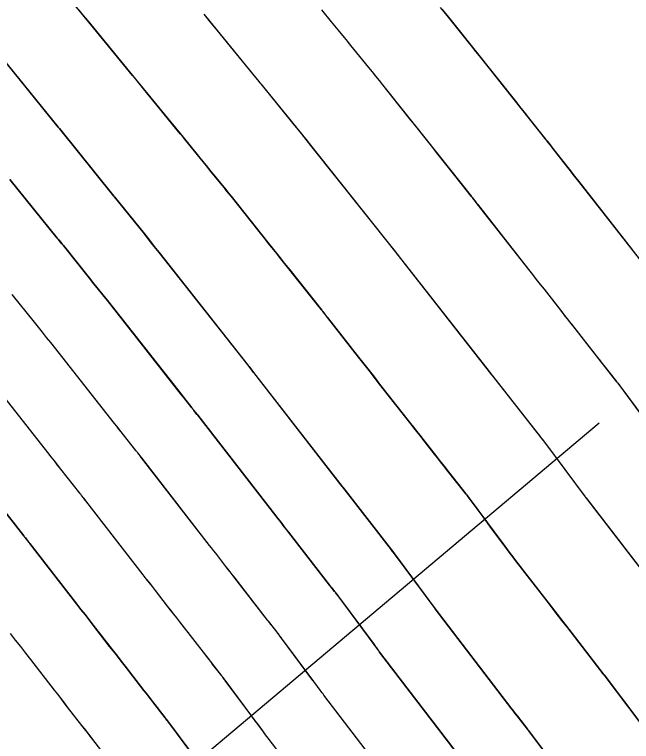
# Model space of a CAD drawing. Extents: x 954385 to 988206, y 1868364 to 1924553.
# Drawn here: x 955932.24 to 955958.51, y 1922755.37 to 1922786.34 of the extents above; entities that cross this region are included whole.
import ezdxf

# ---------------------------------------------------------------- set-up
doc = ezdxf.new("R2010")
doc.units = 0
for name, color, linetype in [('16', 7, 'Continuous'), ('26', 7, 'Continuous'), ('6', 7, 'Continuous'), ('7', 7, 'Continuous'), ('Default', 7, 'Continuous')]:
    doc.layers.add(name, color=color, linetype=linetype)

msp = doc.modelspace()

# ---------------------------------------------------------------- linework, layer by layer
at = {"layer": '16'}
for points in [[(955958.846, 1922775.938), (955956.265, 1922779.231), (955956.148, 1922779.38), (955956.031, 1922779.529), (955955.915, 1922779.678), (955955.798, 1922779.827), (955955.136, 1922780.671), (955955.098, 1922780.721), (955955.059, 1922780.77), (955954.906, 1922780.966), (955954.888, 1922780.99), (955954.881, 1922780.998), (955952.089, 1922784.509), (955951.959, 1922784.674), (955951.828, 1922784.838), (955951.697, 1922785.002), (955951.567, 1922785.167), (955950.895, 1922786.012), (955950.838, 1922786.082), (955950.782, 1922786.153), (955950.725, 1922786.223), (955950.668, 1922786.293), (955950.383, 1922786.643)], [(955934.974, 1922786.533), (955935.166, 1922786.299), (955935.358, 1922786.066), (955936.88, 1922784.211), (955937.009, 1922784.053), (955937.138, 1922783.896), (955937.267, 1922783.739), (955937.395, 1922783.582), (955937.911, 1922782.952), (955938.039, 1922782.795), (955938.168, 1922782.638), (955938.297, 1922782.48), (955938.426, 1922782.323), (955939.292, 1922781.266), (955939.413, 1922781.117), (955939.535, 1922780.969), (955939.656, 1922780.82), (955939.777, 1922780.671), (955940.312, 1922780.014), (955940.408, 1922779.896), (955940.504, 1922779.778), (955940.6, 1922779.66), (955940.696, 1922779.542), (955941.08, 1922779.071), (955941.176, 1922778.953), (955941.271, 1922778.834), (955941.366, 1922778.716), (955941.461, 1922778.597), (955943.029, 1922776.626), (955943.26, 1922776.336), (955943.491, 1922776.045), (955943.722, 1922775.755), (955943.954, 1922775.464), (955945.317, 1922773.75), (955945.34, 1922773.721), (955945.364, 1922773.691), (955945.515, 1922773.497), (955945.542, 1922773.462), (955945.569, 1922773.427), (955946.888, 1922771.745), (955947.112, 1922771.459), (955947.336, 1922771.173), (955947.56, 1922770.887), (955947.785, 1922770.6), (955949.099, 1922768.924), (955949.235, 1922768.751), (955949.372, 1922768.577), (955949.508, 1922768.403), (955949.645, 1922768.229), (955950.21, 1922767.509), (955950.337, 1922767.348), (955950.464, 1922767.186), (955950.59, 1922767.025), (955950.717, 1922766.864), (955951.462, 1922765.915), (955951.477, 1922765.896), (955951.492, 1922765.877), (955951.6, 1922765.736), (955952.34, 1922764.736), (955952.658, 1922764.308), (955953.117, 1922763.687), (955953.23, 1922763.536), (955953.343, 1922763.386), (955953.456, 1922763.236), (955953.571, 1922763.087), (955954.854, 1922761.43), (955955.1, 1922761.112), (955955.345, 1922760.794), (955955.591, 1922760.476), (955955.837, 1922760.159), (955957.308, 1922758.257), (955957.341, 1922758.214), (955957.345, 1922758.209), (955958.784, 1922756.303)], [(955940.293, 1922786.354), (955940.366, 1922786.266), (955942.503, 1922783.656), (955942.581, 1922783.56), (955942.671, 1922783.45), (955942.699, 1922783.416), (955942.727, 1922783.382), (955942.838, 1922783.245), (955944.385, 1922781.344), (955944.414, 1922781.309), (955944.442, 1922781.274), (955944.47, 1922781.239), (955944.498, 1922781.204), (955944.693, 1922780.959), (955944.721, 1922780.924), (955948.476, 1922776.203), (955948.5, 1922776.172), (955948.525, 1922776.141), (955948.549, 1922776.11), (955948.573, 1922776.079), (955948.728, 1922775.88), (955948.729, 1922775.879), (955952.446, 1922771.137), (955952.57, 1922770.978), (955952.637, 1922770.893), (955954.653, 1922768.327), (955954.668, 1922768.307), (955954.683, 1922768.288), (955954.698, 1922768.268), (955954.713, 1922768.249), (955954.806, 1922768.128), (955954.807, 1922768.127), (955956.533, 1922765.796), (955956.551, 1922765.772), (955956.561, 1922765.758), (955956.633, 1922765.666), (955960.021, 1922761.284)], [(955945.306, 1922786.544), (955945.725, 1922786.031), (955945.794, 1922785.947), (955945.863, 1922785.863), (955945.931, 1922785.779), (955946, 1922785.695), (955946.274, 1922785.358), (955946.411, 1922785.19), (955946.548, 1922785.022), (955947.312, 1922784.083), (955947.462, 1922783.898), (955947.611, 1922783.713), (955947.76, 1922783.527), (955947.908, 1922783.341), (955950.032, 1922780.671), (955950.2, 1922780.46), (955950.368, 1922780.249), (955950.536, 1922780.038), (955950.703, 1922779.827), (955951.675, 1922778.605), (955951.692, 1922778.583), (955951.709, 1922778.562), (955951.726, 1922778.54), (955951.743, 1922778.518), (955951.896, 1922778.323), (955951.929, 1922778.28), (955954.13, 1922775.472), (955954.294, 1922775.263), (955954.458, 1922775.054), (955954.622, 1922774.844), (955954.786, 1922774.635), (955955.441, 1922773.798), (955955.605, 1922773.589), (955955.769, 1922773.38), (955955.933, 1922773.171), (955956.097, 1922772.962), (955956.963, 1922771.86), (955957.056, 1922771.742), (955957.148, 1922771.624), (955957.241, 1922771.506), (955957.334, 1922771.388), (955957.869, 1922770.705), (955957.889, 1922770.68), (955957.91, 1922770.653), (955958.013, 1922770.518), (955959.077, 1922769.082)], [(955930.52, 1922785.951), (955934.096, 1922781.543), (955934.145, 1922781.482), (955936.468, 1922778.607), (955936.498, 1922778.57), (955937.766, 1922776.992), (955937.978, 1922776.727), (955938.189, 1922776.463), (955938.4, 1922776.197), (955938.609, 1922775.931), (955942.183, 1922771.395), (955942.216, 1922771.354), (955942.227, 1922771.34), (955942.42, 1922771.09), (955946.192, 1922766.234), (955946.218, 1922766.2), (955948.29, 1922763.531), (955948.298, 1922763.522), (955948.417, 1922763.365), (955948.418, 1922763.363), (955950.153, 1922761.023), (955950.155, 1922761.02), (955953.375, 1922756.808), (955953.445, 1922756.717), (955953.514, 1922756.626), (955953.584, 1922756.535), (955953.654, 1922756.445), (955954.077, 1922755.899), (955954.087, 1922755.885), (955954.114, 1922755.851), (955957.955, 1922750.762)], [(955951.229, 1922754.676), (955947.785, 1922759.182), (955947.765, 1922759.208), (955947.744, 1922759.235), (955947.725, 1922759.261), (955947.705, 1922759.288), (955947.546, 1922759.501), (955946.013, 1922761.57), (955945.919, 1922761.694), (955945.905, 1922761.712), (955945.891, 1922761.73), (955945.878, 1922761.748), (955945.864, 1922761.765), (955945.724, 1922761.945), (955945.653, 1922762.037), (955943.904, 1922764.29), (955943.815, 1922764.405), (955943.725, 1922764.52), (955943.546, 1922764.75), (955943.457, 1922764.865), (955943.367, 1922764.98), (955940.036, 1922769.27), (955940.007, 1922769.307), (955939.877, 1922769.475), (955939.854, 1922769.504), (955939.831, 1922769.534), (955939.809, 1922769.562), (955939.786, 1922769.591), (955939.536, 1922769.908), (955939.438, 1922770.033), (955939.34, 1922770.158), (955936.193, 1922774.152), (955936.002, 1922774.393), (955935.812, 1922774.633), (955935.62, 1922774.873), (955935.428, 1922775.113), (955934.319, 1922776.494), (955934.253, 1922776.575), (955934.144, 1922776.711), (955934.1, 1922776.765), (955934.057, 1922776.82), (955932.043, 1922779.312)], [(955948.375, 1922753.47), (955945.414, 1922757.344), (955945.374, 1922757.396), (955945.335, 1922757.448), (955945.296, 1922757.5), (955945.257, 1922757.553), (955944.984, 1922757.921), (955943.608, 1922759.777), (955943.511, 1922759.904), (955943.487, 1922759.936), (955943.462, 1922759.968), (955943.204, 1922760.299), (955943.11, 1922760.42), (955943.016, 1922760.542), (955941.59, 1922762.379), (955941.503, 1922762.491), (955941.416, 1922762.604), (955941.328, 1922762.716), (955941.241, 1922762.828), (955940.892, 1922763.277), (955940.805, 1922763.389), (955940.717, 1922763.502), (955940.63, 1922763.614), (955940.543, 1922763.726), (955937.651, 1922767.449), (955937.596, 1922767.521), (955937.484, 1922767.666), (955937.463, 1922767.692), (955937.443, 1922767.718), (955937.423, 1922767.744), (955937.402, 1922767.77), (955936.875, 1922768.439), (955936.78, 1922768.559), (955936.685, 1922768.679), (955936.591, 1922768.8), (955936.496, 1922768.92), (955933.776, 1922772.372), (955933.605, 1922772.588), (955933.434, 1922772.804), (955933.263, 1922773.019), (955933.09, 1922773.234), (955932.139, 1922774.418)], [(955945.521, 1922752.264), (955943.043, 1922755.506), (955942.984, 1922755.583), (955942.925, 1922755.661), (955942.867, 1922755.739), (955942.809, 1922755.818), (955942.46, 1922756.288), (955942.344, 1922756.445), (955941.203, 1922757.984), (955941.104, 1922758.113), (955941.082, 1922758.142), (955941.06, 1922758.171), (955940.661, 1922758.684), (955940.591, 1922758.775), (955940.52, 1922758.865), (955940.45, 1922758.956), (955940.38, 1922759.046), (955939.276, 1922760.468), (955939.146, 1922760.635), (955939.016, 1922760.802), (955938.887, 1922760.969), (955938.757, 1922761.136), (955938.238, 1922761.804), (955938.108, 1922761.971), (955937.978, 1922762.138), (955937.848, 1922762.305), (955937.719, 1922762.472), (955935.267, 1922765.629), (955935.239, 1922765.664), (955935.184, 1922765.735), (955935.091, 1922765.857), (955935.073, 1922765.88), (955935.055, 1922765.903), (955935.037, 1922765.926), (955935.019, 1922765.949), (955934.213, 1922766.97), (955934.073, 1922767.148), (955933.933, 1922767.326), (955933.792, 1922767.504), (955933.652, 1922767.682), (955931.359, 1922770.593)], [(955931.551, 1922765.501), (955932.635, 1922764.127), (955932.651, 1922764.107), (955932.666, 1922764.087), (955932.682, 1922764.067), (955932.698, 1922764.047), (955932.81, 1922763.903), (955932.864, 1922763.832), (955932.883, 1922763.808), (955934.894, 1922761.219), (955935.066, 1922760.997), (955935.239, 1922760.775), (955935.411, 1922760.553), (955935.583, 1922760.332), (955936.289, 1922759.424), (955936.453, 1922759.212), (955936.617, 1922759.001), (955936.782, 1922758.79), (955936.946, 1922758.578), (955937.744, 1922757.55), (955937.837, 1922757.43), (955937.93, 1922757.31), (955938.024, 1922757.19), (955938.117, 1922757.07), (955938.658, 1922756.373), (955938.677, 1922756.348), (955938.697, 1922756.323), (955938.755, 1922756.247), (955938.798, 1922756.19), (955939.742, 1922754.916)], [(955936.256, 1922754.576), (955935.573, 1922755.455), (955935.457, 1922755.605), (955935.34, 1922755.755), (955935.224, 1922755.905), (955935.107, 1922756.055), (955934.499, 1922756.839), (955934.359, 1922757.019), (955934.218, 1922757.2), (955934.078, 1922757.381), (955933.938, 1922757.561), (955932.929, 1922758.859), (955932.714, 1922759.135), (955932.499, 1922759.412), (955932.284, 1922759.688), (955932.07, 1922759.965)]]:
    msp.add_lwpolyline(points, dxfattribs=at)
at = {"layer": '26'}
msp.add_lwpolyline([(955957.131, 1922768.928), (955811.323, 1922646.178), (955813.366, 1922651.819), (955811.323, 1922646.178), (955817.231, 1922647.229)], dxfattribs=at)
at = {"layer": '6'}
for points in [[(955940.294, 1922786.355), (955940.575, 1922786.012), (955940.856, 1922785.668), (955942.501, 1922783.655), (955942.58, 1922783.559), (955942.684, 1922783.432), (955942.726, 1922783.381), (955942.837, 1922783.244), (955944.033, 1922781.775), (955944.237, 1922781.524), (955944.44, 1922781.273), (955944.642, 1922781.021), (955944.843, 1922780.768), (955948.32, 1922776.401), (955948.403, 1922776.298), (955948.525, 1922776.144), (955948.536, 1922776.129), (955948.68, 1922775.945), (955948.728, 1922775.883), (955948.777, 1922775.821), (955952.456, 1922771.122), (955952.556, 1922770.993), (955952.594, 1922770.945), (955954.639, 1922768.34), (955954.684, 1922768.283), (955954.805, 1922768.128), (955954.807, 1922768.127), (955956.534, 1922765.796), (955956.552, 1922765.772), (955956.562, 1922765.759), (955959.891, 1922761.451)], [(955945.521, 1922752.263), (955943.044, 1922755.506), (955942.985, 1922755.584), (955942.926, 1922755.661), (955942.868, 1922755.74), (955942.809, 1922755.818), (955942.577, 1922756.132), (955942.519, 1922756.21), (955942.461, 1922756.288), (955942.403, 1922756.367), (955942.344, 1922756.445), (955941.211, 1922757.973), (955941.195, 1922757.994), (955941.166, 1922758.032), (955941.104, 1922758.113), (955941.082, 1922758.142), (955941.059, 1922758.17), (955940.66, 1922758.684), (955940.59, 1922758.774), (955940.519, 1922758.865), (955940.449, 1922758.955), (955940.379, 1922759.045), (955939.275, 1922760.468), (955939.145, 1922760.635), (955939.015, 1922760.802), (955938.885, 1922760.969), (955938.756, 1922761.136), (955938.237, 1922761.804), (955938.107, 1922761.971), (955937.977, 1922762.138), (955937.847, 1922762.305), (955937.718, 1922762.472), (955935.268, 1922765.63), (955935.248, 1922765.656), (955935.206, 1922765.709), (955935.185, 1922765.736), (955935.091, 1922765.857), (955935.073, 1922765.88), (955935.055, 1922765.903), (955935.037, 1922765.926), (955935.019, 1922765.949), (955934.214, 1922766.971), (955934.074, 1922767.149), (955933.934, 1922767.326), (955933.793, 1922767.504), (955933.653, 1922767.682), (955931.359, 1922770.592)]]:
    msp.add_lwpolyline(points, dxfattribs=at)
at = {"layer": '7'}
for points in [[(955958.877, 1922756.18), (955957.346, 1922758.21), (955957.34, 1922758.217), (955957.312, 1922758.249), (955957.307, 1922758.255), (955955.797, 1922760.209), (955955.551, 1922760.527), (955955.306, 1922760.844), (955955.06, 1922761.162), (955954.815, 1922761.48), (955953.572, 1922763.088), (955953.458, 1922763.237), (955953.344, 1922763.386), (955953.231, 1922763.537), (955953.118, 1922763.687), (955952.552, 1922764.451), (955952.235, 1922764.879), (955951.6, 1922765.736), (955951.599, 1922765.737), (955951.524, 1922765.833), (955951.475, 1922765.895), (955951.459, 1922765.915), (955950.634, 1922766.965), (955950.508, 1922767.126), (955950.381, 1922767.287), (955950.255, 1922767.448), (955950.128, 1922767.609), (955949.623, 1922768.254), (955949.496, 1922768.415), (955949.37, 1922768.576), (955949.243, 1922768.737), (955949.117, 1922768.898), (955947.785, 1922770.6), (955947.336, 1922771.173), (955946.888, 1922771.746), (955945.567, 1922773.434), (955945.532, 1922773.478), (955945.45, 1922773.583), (955945.427, 1922773.613), (955945.369, 1922773.687), (955945.355, 1922773.704), (955945.342, 1922773.722), (955945.328, 1922773.739), (955945.314, 1922773.756), (955943.576, 1922775.939), (955943.345, 1922776.229), (955943.115, 1922776.518), (955942.884, 1922776.808), (955942.654, 1922777.097), (955941.46, 1922778.597), (955941.365, 1922778.715), (955941.27, 1922778.834), (955941.175, 1922778.952), (955941.079, 1922779.07), (955940.599, 1922779.659), (955940.408, 1922779.895), (955939.776, 1922780.67), (955939.655, 1922780.819), (955939.534, 1922780.968), (955939.412, 1922781.116), (955939.291, 1922781.265), (955938.426, 1922782.323), (955938.297, 1922782.48), (955938.168, 1922782.637), (955938.039, 1922782.795), (955937.911, 1922782.952), (955937.396, 1922783.582), (955937.267, 1922783.739), (955937.138, 1922783.897), (955937.01, 1922784.054), (955936.881, 1922784.211), (955935.98, 1922785.309), (955935.593, 1922785.78), (955935.207, 1922786.251), (955933.507, 1922788.323)], [(955945.306, 1922786.545), (955945.726, 1922786.032), (955945.794, 1922785.948), (955945.863, 1922785.864), (955945.931, 1922785.78), (955946, 1922785.695), (955946.274, 1922785.359), (955946.342, 1922785.274), (955946.411, 1922785.19), (955946.479, 1922785.106), (955946.548, 1922785.022), (955947.312, 1922784.083), (955947.462, 1922783.898), (955947.611, 1922783.713), (955947.76, 1922783.527), (955947.909, 1922783.341), (955948.605, 1922782.467), (955948.77, 1922782.259), (955948.936, 1922782.051), (955949.101, 1922781.843), (955949.266, 1922781.635), (955951.693, 1922778.584), (955951.71, 1922778.562), (955951.727, 1922778.541), (955951.777, 1922778.476), (955951.794, 1922778.454), (955951.879, 1922778.345), (955951.913, 1922778.301), (955951.947, 1922778.258), (955954.13, 1922775.473), (955954.294, 1922775.264), (955954.458, 1922775.054), (955954.622, 1922774.845), (955954.786, 1922774.636), (955955.585, 1922773.614), (955955.677, 1922773.497), (955955.769, 1922773.38), (955955.861, 1922773.263), (955955.953, 1922773.145), (955956.596, 1922772.326), (955957.878, 1922770.694), (955957.9, 1922770.665), (955957.938, 1922770.616), (955958.013, 1922770.52), (955959, 1922769.185)], [(955950.439, 1922786.573), (955950.667, 1922786.293), (955950.724, 1922786.222), (955950.781, 1922786.152), (955950.838, 1922786.082), (955950.894, 1922786.011), (955953.622, 1922782.584), (955953.749, 1922782.424), (955953.876, 1922782.264), (955954.004, 1922782.104), (955954.131, 1922781.943), (955954.856, 1922781.032), (955954.875, 1922781.007), (955954.895, 1922780.983), (955954.914, 1922780.958), (955954.933, 1922780.934), (955955.043, 1922780.794), (955955.061, 1922780.77), (955955.098, 1922780.722), (955955.111, 1922780.706), (955955.798, 1922779.829), (955955.915, 1922779.68), (955956.032, 1922779.531), (955956.148, 1922779.382), (955956.265, 1922779.233), (955958.556, 1922776.306)], [(955958.03, 1922750.661), (955954.128, 1922755.833), (955954.114, 1922755.851), (955954.091, 1922755.878), (955954.083, 1922755.887), (955954.076, 1922755.896), (955953.682, 1922756.405), (955953.616, 1922756.492), (955953.549, 1922756.578), (955953.483, 1922756.665), (955953.416, 1922756.752), (955950.156, 1922761.02), (955950.149, 1922761.03), (955948.417, 1922763.363), (955948.294, 1922763.524), (955948.288, 1922763.532), (955946.214, 1922766.202), (955946.19, 1922766.234), (955942.422, 1922771.091), (955942.419, 1922771.094), (955942.228, 1922771.34), (955942.214, 1922771.359), (955942.184, 1922771.396), (955938.609, 1922775.931), (955938.399, 1922776.197), (955938.189, 1922776.462), (955937.977, 1922776.727), (955937.765, 1922776.991), (955936.498, 1922778.569), (955936.467, 1922778.607), (955934.145, 1922781.483), (955934.096, 1922781.543), (955930.521, 1922785.952)], [(955932.043, 1922779.312), (955934.056, 1922776.819), (955934.121, 1922776.738), (955934.231, 1922776.602), (955934.274, 1922776.548), (955934.318, 1922776.494), (955935.428, 1922775.112), (955935.62, 1922774.873), (955935.811, 1922774.633), (955936.002, 1922774.392), (955936.192, 1922774.152), (955939.341, 1922770.158), (955939.439, 1922770.033), (955939.537, 1922769.909), (955939.787, 1922769.592), (955939.81, 1922769.563), (955939.832, 1922769.534), (955939.855, 1922769.505), (955939.877, 1922769.476), (955940.01, 1922769.305), (955940.037, 1922769.271), (955943.366, 1922764.98), (955943.455, 1922764.865), (955943.545, 1922764.75), (955943.768, 1922764.462), (955943.903, 1922764.289), (955945.651, 1922762.037), (955945.699, 1922761.975), (955945.747, 1922761.914), (955945.863, 1922761.765), (955945.891, 1922761.729), (955945.918, 1922761.693), (955946.001, 1922761.585), (955946.015, 1922761.566), (955947.547, 1922759.502), (955947.626, 1922759.395), (955947.706, 1922759.288), (955947.725, 1922759.262), (955947.745, 1922759.235), (955947.765, 1922759.209), (955947.785, 1922759.182), (955951.228, 1922754.675)], [(955948.374, 1922753.469), (955945.415, 1922757.344), (955945.375, 1922757.396), (955945.336, 1922757.448), (955945.297, 1922757.501), (955945.257, 1922757.553), (955945.063, 1922757.816), (955944.985, 1922757.921), (955944.946, 1922757.973), (955943.613, 1922759.77), (955943.602, 1922759.784), (955943.58, 1922759.813), (955943.511, 1922759.903), (955943.486, 1922759.935), (955943.461, 1922759.968), (955943.203, 1922760.299), (955943.156, 1922760.359), (955943.109, 1922760.42), (955943.062, 1922760.48), (955943.015, 1922760.541), (955941.589, 1922762.378), (955941.501, 1922762.491), (955941.414, 1922762.603), (955941.327, 1922762.715), (955941.24, 1922762.828), (955940.891, 1922763.277), (955940.804, 1922763.389), (955940.716, 1922763.502), (955940.629, 1922763.614), (955940.542, 1922763.726), (955937.653, 1922767.45), (955937.634, 1922767.474), (955937.606, 1922767.51), (955937.596, 1922767.522), (955937.484, 1922767.666), (955937.464, 1922767.693), (955937.444, 1922767.719), (955937.423, 1922767.745), (955937.403, 1922767.771), (955936.876, 1922768.44), (955936.781, 1922768.56), (955936.686, 1922768.68), (955936.592, 1922768.8), (955936.497, 1922768.92), (955933.776, 1922772.372), (955933.605, 1922772.588), (955933.434, 1922772.803), (955933.262, 1922773.019), (955933.09, 1922773.233), (955932.138, 1922774.418)], [(955939.743, 1922754.917), (955938.809, 1922756.176), (955938.792, 1922756.197), (955938.76, 1922756.24), (955938.744, 1922756.262), (955938.687, 1922756.336), (955938.667, 1922756.361), (955938.658, 1922756.373), (955938.116, 1922757.069), (955938.023, 1922757.189), (955937.929, 1922757.309), (955937.836, 1922757.43), (955937.743, 1922757.55), (955936.944, 1922758.578), (955936.78, 1922758.789), (955936.616, 1922759.001), (955936.452, 1922759.212), (955936.288, 1922759.423), (955935.583, 1922760.331), (955935.41, 1922760.553), (955935.238, 1922760.775), (955935.066, 1922760.997), (955934.894, 1922761.219), (955932.884, 1922763.809), (955932.866, 1922763.833), (955932.847, 1922763.856), (955932.801, 1922763.915), (955932.783, 1922763.938), (955932.773, 1922763.95), (955932.698, 1922764.047), (955932.682, 1922764.067), (955932.667, 1922764.088), (955932.651, 1922764.108), (955932.635, 1922764.128), (955931.552, 1922765.502)], [(955936.256, 1922754.576), (955935.573, 1922755.454), (955935.456, 1922755.604), (955935.339, 1922755.754), (955935.223, 1922755.904), (955935.106, 1922756.054), (955934.498, 1922756.838), (955934.357, 1922757.019), (955934.217, 1922757.199), (955934.077, 1922757.38), (955933.936, 1922757.561), (955932.928, 1922758.859), (955932.714, 1922759.135), (955932.499, 1922759.412), (955932.284, 1922759.688), (955932.07, 1922759.965)]]:
    msp.add_lwpolyline(points, dxfattribs=at)
at = {"layer": 'Default'}
msp.add_arc((955068.332, 1922107.114), 1145.916, 31.460692, 46.414195, dxfattribs=at)

doc.saveas('drawing.dxf')
